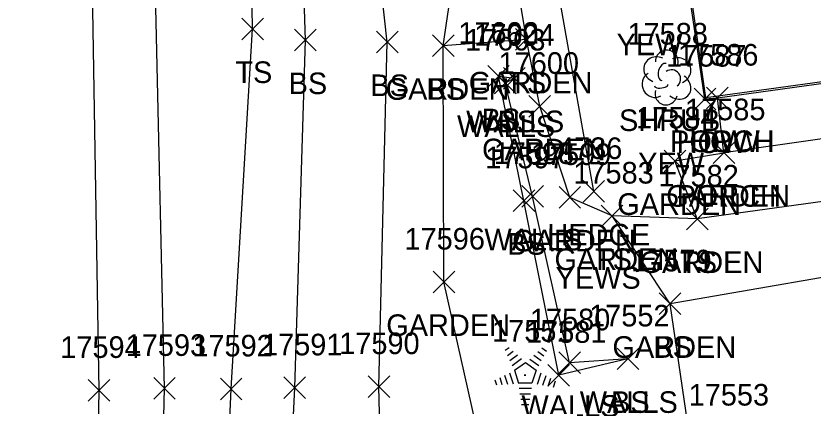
# Model space of a CAD drawing. Extents: x 1439173 to 1457902, y 641926 to 659889.
# Drawn here: x 1445727.4 to 1445801.1, y 657607.9 to 657644 of the extents above; entities that cross this region are included whole.
import ezdxf

# ---------------------------------------------------------------- set-up
doc = ezdxf.new("R2010")
doc.units = 0
for name, color, linetype in [('L_A', 7, 'Continuous'), ('L_C', 7, 'Continuous'), ('L_I', 7, 'Continuous'), ('L_TIC', 7, 'Continuous'), ('LAHR', 7, 'Continuous'), ('LAPB', 7, 'Continuous'), ('LBC', 7, 'Continuous'), ('LBF', 7, 'Continuous'), ('LELB', 7, 'Continuous'), ('Level 5', 7, 'Continuous'), ('LSH', 7, 'Continuous'), ('LTC', 7, 'Continuous'), ('LWS', 7, 'Continuous'), ('P_I', 7, 'Continuous'), ('P_TIC', 7, 'Continuous'), ('PET', 7, 'Continuous'), ('PSP', 7, 'Continuous')]:
    doc.layers.add(name, color=color, linetype=linetype)

msp = doc.modelspace()

# ---------------------------------------------------------------- linework, layer by layer
at = {"layer": 'L_TIC'}
for points in [[(1445748.27, 657641.785), (1445750.27, 657643.785)], [(1445750.27, 657641.785), (1445748.27, 657643.785)], [(1445753.164, 657640.757), (1445755.164, 657642.757)], [(1445755.164, 657640.757), (1445753.164, 657642.757)], [(1445773.593, 657640.815), (1445775.593, 657642.815)], [(1445775.593, 657640.815), (1445773.593, 657642.815)], [(1445773.593, 657640.815), (1445775.593, 657642.815)], [(1445775.593, 657640.815), (1445773.593, 657642.815)], [(1445760.722, 657640.575), (1445762.722, 657642.575)], [(1445762.722, 657640.575), (1445760.722, 657642.575)], [(1445765.909, 657640.229), (1445767.909, 657642.229)], [(1445767.909, 657640.229), (1445765.909, 657642.229)], [(1445765.909, 657640.229), (1445767.909, 657642.229)], [(1445767.909, 657640.229), (1445765.909, 657642.229)], [(1445765.909, 657640.229), (1445767.909, 657642.229)], [(1445767.909, 657640.229), (1445765.909, 657642.229)], [(1445771.012, 657637.415), (1445773.012, 657639.415)], [(1445773.012, 657637.415), (1445771.012, 657639.415)], [(1445772.478, 657637.231), (1445774.478, 657639.231)], [(1445774.478, 657637.231), (1445772.478, 657639.231)], [(1445772.478, 657637.231), (1445774.478, 657639.231)], [(1445774.478, 657637.231), (1445772.478, 657639.231)], [(1445771.635, 657636.792), (1445773.635, 657638.792)], [(1445773.635, 657636.792), (1445771.635, 657638.792)], [(1445790.097, 657635.303), (1445792.097, 657637.303)], [(1445792.097, 657635.303), (1445790.097, 657637.303)], [(1445791.255, 657635.397), (1445793.255, 657637.397)], [(1445793.255, 657635.397), (1445791.255, 657637.397)], [(1445791.255, 657635.397), (1445793.255, 657637.397)], [(1445793.255, 657635.397), (1445791.255, 657637.397)], [(1445774.823, 657634.634), (1445776.823, 657636.634)], [(1445776.823, 657634.634), (1445774.823, 657636.634)], [(1445791.85, 657630.338), (1445793.85, 657632.338)], [(1445793.85, 657630.338), (1445791.85, 657632.338)], [(1445791.85, 657630.338), (1445793.85, 657632.338)], [(1445793.85, 657630.338), (1445791.85, 657632.338)], [(1445787.323, 657629.58), (1445789.323, 657631.58)], [(1445789.323, 657629.58), (1445787.323, 657631.58)], [(1445779.828, 657626.751), (1445781.828, 657628.751)], [(1445781.828, 657626.751), (1445779.828, 657628.751)], [(1445774.166, 657626.292), (1445776.166, 657628.292)], [(1445776.166, 657626.292), (1445774.166, 657628.292)], [(1445777.606, 657626.2), (1445779.606, 657628.2)], [(1445779.606, 657626.2), (1445777.606, 657628.2)], [(1445773.369, 657625.891), (1445775.369, 657627.891)], [(1445775.369, 657625.891), (1445773.369, 657627.891)], [(1445781.518, 657624.48), (1445783.518, 657626.48)], [(1445783.518, 657624.48), (1445781.518, 657626.48)], [(1445781.518, 657624.48), (1445783.518, 657626.48)], [(1445783.518, 657624.48), (1445781.518, 657626.48)], [(1445789.385, 657624.21), (1445791.385, 657626.21)], [(1445791.385, 657624.21), (1445789.385, 657626.21)], [(1445789.385, 657624.21), (1445791.385, 657626.21)], [(1445791.385, 657624.21), (1445789.385, 657626.21)], [(1445765.963, 657618.375), (1445767.963, 657620.375)], [(1445767.963, 657618.375), (1445765.963, 657620.375)], [(1445786.878, 657616.354), (1445788.878, 657618.354)], [(1445788.878, 657616.354), (1445786.878, 657618.354)], [(1445786.878, 657616.354), (1445788.878, 657618.354)], [(1445788.878, 657616.354), (1445786.878, 657618.354)], [(1445782.981, 657611.259), (1445784.981, 657613.259)], [(1445784.981, 657611.259), (1445782.981, 657613.259)], [(1445782.981, 657611.259), (1445784.981, 657613.259)], [(1445784.981, 657611.259), (1445782.981, 657613.259)], [(1445777.588, 657610.898), (1445779.588, 657612.898)], [(1445779.588, 657610.898), (1445777.588, 657612.898)], [(1445776.582, 657609.743), (1445778.582, 657611.743)], [(1445778.582, 657609.743), (1445776.582, 657611.743)], [(1445746.294, 657608.482), (1445748.294, 657610.482)], [(1445748.294, 657608.482), (1445746.294, 657610.482)], [(1445752.168, 657608.582), (1445754.168, 657610.582)], [(1445754.168, 657608.582), (1445752.168, 657610.582)], [(1445759.959, 657608.697), (1445761.959, 657610.697)], [(1445761.959, 657608.697), (1445759.959, 657610.697)]]:
    msp.add_lwpolyline(points, dxfattribs=at)
at = {"layer": 'LAHR'}
msp.add_lwpolyline([(1445780.828, 657627.751), (1445776.116, 657654.391)], dxfattribs=at)
at = {"layer": 'LAPB'}
for points in [[(1445773.248, 657585.188), (1445792.95, 657582.89), (1445787.878, 657617.354), (1445782.518, 657625.48), (1445778.606, 657627.2), (1445775.823, 657635.634), (1445774.593, 657641.815), (1445766.909, 657641.229)], [(1445773.248, 657585.188), (1445771.459, 657599.347), (1445766.963, 657619.375), (1445766.909, 657641.229)], [(1445809.959, 657633.756), (1445810.269, 657627.954), (1445790.385, 657625.21), (1445788.323, 657630.58), (1445792.85, 657631.338)]]:
    msp.add_lwpolyline(points, dxfattribs=at)
at = {"layer": 'LBC'}
msp.add_lwpolyline([(1445840.851, 657657.222), (1445819.745, 657654.142), (1445821.665, 657640.515), (1445820.52, 657640.303), (1445792.255, 657636.397), (1445791.097, 657636.303), (1445788.311, 657655.198), (1445786.87, 657665.561), (1445784.26, 657684.565), (1445793.69, 657685.97), (1445814.811, 657688.918), (1445814.923, 657688.842), (1445816.569, 657676.835), (1445851.293, 657682.007)], dxfattribs=at)
at = {"layer": 'LBF'}
msp.add_lwpolyline([(1445820.52, 657640.303), (1445821.497, 657635.404), (1445820.668, 657635.045), (1445812.217, 657633.786), (1445809.959, 657633.756), (1445792.85, 657631.338), (1445792.255, 657636.397)], dxfattribs=at)
at = {"layer": 'LELB'}
for points in [[(1445772.304, 657527.052), (1445762.395, 657551.11), (1445760.959, 657609.697), (1445761.722, 657641.575), (1445759.921, 657657.952), (1445759.899, 657675.211), (1445763.008, 657691.31)], [(1445803.63, 657431.356), (1445772.675, 657435.413), (1445757.518, 657444.079), (1445746.798, 657459.515), (1445747.094, 657507.271), (1445750.192, 657548.174), (1445753.168, 657609.582), (1445754.164, 657641.757), (1445753.643, 657658.159), (1445752.996, 657677.506), (1445750.15, 657686.038)], [(1445837.702, 657422.163), (1445773.683, 657429.034), (1445753.1, 657437.304), (1445749.472, 657441.683), (1445744.2, 657457.932), (1445743.377, 657507.175), (1445744.647, 657549.171), (1445747.294, 657609.482), (1445749.27, 657642.785), (1445749.009, 657658.628), (1445745.293, 657681.658)], [(1445774.593, 657641.815), (1445772.333, 657655.623)], [(1445766.909, 657641.229), (1445768.758, 657653.772)], [(1445783.981, 657612.259), (1445777.582, 657610.743), (1445774.369, 657626.891), (1445772.012, 657638.415), (1445773.478, 657638.231)], [(1445838.003, 657633.988), (1445819.903, 657624.331), (1445810.269, 657627.954), (1445790.385, 657625.21), (1445782.518, 657625.48)], [(1445835.475, 657621.498), (1445820.358, 657618.48), (1445809.989, 657621.179), (1445787.878, 657617.354)]]:
    msp.add_lwpolyline(points, dxfattribs=at)
at = {"layer": 'Level 5'}
for p, q in [((1445791.184, 657636.413), (1445784.367, 657684.478)), ((1445821.551, 657640.604), (1445791.184, 657636.413))]:
    msp.add_line(p, q, dxfattribs=at)
at = {"layer": 'LSH'}
msp.add_line((1445787.525, 657638.342), (1445787.525, 657638.342), dxfattribs=at)
msp.add_line((1445787.525, 657638.342), (1445787.525, 657638.342), dxfattribs=at)
msp.add_arc((1445787.572, 657639.776), 1.047, 335.52715, 180.95627, dxfattribs=at)
for centre, major_axis, ratio, start_param, end_param in [((1445786.733, 657639.009), (1.21, -0.512), 0.895232, 1.570796, 4.712389), ((1445788.567, 657638.926), (-1.141, -0.483), 0.949671, 1.570796, 4.712389), ((1445787.317, 657638.8), (-0.208, -0.792), 0.645439, 3.141593, 6.283185), ((1445788.025, 657638.176), (-0.5, 0.667), 0.989748, 3.141593, 6.283185), ((1445786.442, 657637.634), (0.584, -1.042), 0.959034, 3.141593, 6.283185), ((1445788.525, 657637.509), (-1.09, 0.792), 0.841452, 1.570796, 4.712389), ((1445787.067, 657637.592), (-0.625, -0.083), 0.423636, 0, 3.141593), ((1445787.525, 657636.842), (0.265, 1.061), 0.942809, 1.570796, 4.712389)]:
    msp.add_ellipse(centre, major_axis=major_axis, ratio=ratio, start_param=start_param, end_param=end_param, dxfattribs=at)
at = {"layer": 'LTC'}
for p, q in [((1445772.634, 657613.05), (1445772.988, 657613.307)), ((1445776.032, 657613.29), (1445776.451, 657612.986)), ((1445772.843, 657612.584), (1445773.372, 657612.969)), ((1445773.053, 657612.119), (1445773.756, 657612.63)), ((1445775.29, 657612.594), (1445775.969, 657612.1)), ((1445775.661, 657612.942), (1445776.21, 657612.543)), ((1445773.262, 657611.653), (1445774.141, 657612.291)), ((1445773.487, 657611.198), (1445774.499, 657611.932)), ((1445774.499, 657611.932), (1445775.496, 657611.207)), ((1445774.919, 657612.245), (1445775.728, 657611.656)), ((1445773.487, 657611.198), (1445773.874, 657610.004)), ((1445775.496, 657611.207), (1445775.104, 657610.004)), ((1445771.666, 657610.329), (1445771.818, 657609.861)), ((1445772.121, 657610.546), (1445772.333, 657609.894)), ((1445772.577, 657610.762), (1445772.848, 657609.927)), ((1445773.032, 657610.979), (1445773.363, 657609.959)), ((1445775.933, 657610.936), (1445775.595, 657609.897)), ((1445776.378, 657610.686), (1445776.09, 657609.801)), ((1445776.822, 657610.436), (1445776.585, 657609.706)), ((1445775.104, 657610.004), (1445773.874, 657610.004)), ((1445777.266, 657610.186), (1445777.08, 657609.611)), ((1445775.066, 657609.504), (1445773.921, 657609.504)), ((1445774.982, 657609.004), (1445773.994, 657609.004)), ((1445774.899, 657608.504), (1445774.067, 657608.504)), ((1445774.815, 657608.004), (1445774.14, 657608.004))]:
    msp.add_line(p, q, dxfattribs=at)
at = {"layer": 'LWS'}
msp.add_lwpolyline([(1445783.981, 657612.259), (1445778.588, 657611.898), (1445775.166, 657627.292), (1445772.635, 657637.792), (1445773.478, 657638.231)], dxfattribs=at)
at = {"layer": 'P_TIC'}
for points in [[(1445734.08, 657608.346), (1445736.08, 657610.346)], [(1445736.08, 657608.346), (1445734.08, 657610.346)], [(1445740.13, 657608.533), (1445742.13, 657610.533)], [(1445742.13, 657608.533), (1445740.13, 657610.533)]]:
    msp.add_lwpolyline(points, dxfattribs=at)
at = {"layer": 'PET'}
msp.add_lwpolyline([(1445730.458, 657410.819), (1445731.814, 657455.006), (1445733.431, 657507.803), (1445734.016, 657550.498), (1445735.08, 657609.346), (1445734.068, 657670.598), (1445732.142, 657723.596), (1445728.877, 657771.049), (1445724.863, 657822.945), (1445720.403, 657866.181), (1445714.94, 657920.068), (1445712.2, 657941.626), (1445705.779, 657996.738), (1445700.786, 658035.169)], dxfattribs=at)
at = {"layer": 'PSP'}
msp.add_lwpolyline([(1445734.115, 657401.78), (1445736.77, 657453.826), (1445738.946, 657507.051), (1445739.733, 657549.565), (1445741.13, 657609.533), (1445739.599, 657677.316), (1445738.178, 657713.94), (1445733.29, 657770.977), (1445728.671, 657822.864), (1445723.727, 657866.329), (1445717.89, 657920.354), (1445715.328, 657942.146), (1445709.725, 657996.205), (1445703.882, 658035.735)], dxfattribs=at)

# ---------------------------------------------------------------- texts
at = {"layer": 'L_A'}
for s, p in [('TS', (1445747.679, 657637.785)), ('BS', (1445752.605, 657636.757)), ('BS', (1445760.163, 657636.575)), ('GARDEN', (1445769.262, 657636.815)), ('TS', (1445773.002, 657636.815)), ('GARDEN', (1445761.578, 657636.229)), ('GARDEN', (1445761.578, 657636.229)), ('BS', (1445765.35, 657636.229)), ('BS', (1445770.453, 657633.415)), ('SHRUB', (1445783.155, 657633.342)), ('WALLS', (1445768.178, 657632.792)), ('WALLS', (1445769.021, 657633.231)), ('BS', (1445771.919, 657633.231)), ('PORCH', (1445787.877, 657631.397)), ('HOW', (1445788.483, 657631.303)), ('HOW', (1445789.641, 657631.397)), ('GARDEN', (1445770.492, 657630.634)), ('GARDEN', (1445787.519, 657626.338)), ('PORCH', (1445788.472, 657626.338)), ('GARDEN', (1445782.992, 657625.58)), ('WALLS', (1445770.709, 657622.292)), ('HEDGE', (1445776.529, 657622.751)), ('BS', (1445772.81, 657621.891)), ('GARDEN', (1445773.275, 657622.2)), ('GARDEN', (1445777.188, 657620.48)), ('TS', (1445780.928, 657620.48)), ('GARDEN', (1445785.054, 657620.21)), ('TS', (1445788.794, 657620.21)), ('GARDEN', (1445761.633, 657614.375)), ('GARDEN', (1445782.548, 657612.354)), ('BS', (1445786.319, 657612.354)), ('WALLS', (1445774.132, 657606.898)), ('WALLS', (1445779.524, 657607.259)), ('BS', (1445782.422, 657607.259))]:
    msp.add_text(s, height=2, dxfattribs=at).set_placement(p)
at = {"layer": 'L_C'}
for s, p in [('YEW', (1445782.928, 657640.358)), ('YEW', (1445784.927, 657629.342)), ('YEWS', (1445777.285, 657618.751))]:
    msp.add_text(s, height=2, dxfattribs=at).set_placement(p)
at = {"layer": 'L_I'}
for s, p in [('17602', (1445768.295, 657641.415)), ('17603', (1445768.918, 657640.792)), ('17604', (1445769.762, 657641.231)), ('17604', (1445769.762, 657641.231)), ('17588', (1445783.934, 657641.342)), ('17587', (1445787.507, 657639.303)), ('17586', (1445788.609, 657639.397)), ('17586', (1445788.609, 657639.397)), ('17600', (1445772.02, 657638.634)), ('17585', (1445789.26, 657634.338)), ('17585', (1445789.26, 657634.338)), ('17584', (1445784.732, 657633.58)), ('4736', (1445777.513, 657630.751)), ('17597', (1445770.779, 657629.891)), ('17598', (1445771.575, 657630.292)), ('17599', (1445775.007, 657630.2)), ('17583', (1445778.928, 657628.48)), ('17583', (1445778.928, 657628.48)), ('17582', (1445786.794, 657628.21)), ('17582', (1445786.794, 657628.21)), ('17596', (1445763.318, 657622.375)), ('17579', (1445784.28, 657620.354)), ('17579', (1445784.28, 657620.354)), ('17552', (1445780.39, 657615.259)), ('17552', (1445780.39, 657615.259)), ('17580', (1445774.911, 657614.898)), ('17551', (1445771.415, 657613.842)), ('17581', (1445774.558, 657613.743)), ('17590', (1445757.282, 657612.697)), ('17592', (1445743.703, 657612.482)), ('17591', (1445750.145, 657612.582)), ('17553', (1445789.594, 657607.937))]:
    msp.add_text(s, height=2, dxfattribs=at).set_placement(p)
at = {"layer": 'LTC'}
msp.add_text('.', height=1.037, rotation=270, dxfattribs=at).set_placement((1445774.381, 657610.946))
at = {"layer": 'P_I'}
for s, p in [('17594', (1445731.49, 657612.346)), ('17593', (1445737.539, 657612.533))]:
    msp.add_text(s, height=2, dxfattribs=at).set_placement(p)

doc.saveas('drawing.dxf')
